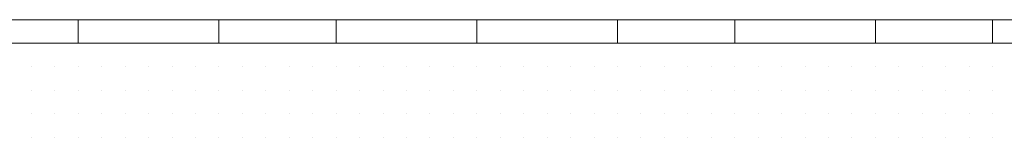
# Model space of a CAD drawing. Header units: metres. Extents: x 5.7 to 89.8, y 4 to 63.5.
# Tile 402 of 475: x 65.0668 to 65.4713, y 49.8094 to 49.8575. Entities that reach past the tile are written whole.
import ezdxf

# ---------------------------------------------------------------- set-up
doc = ezdxf.new("R2010")
doc.units = ezdxf.units.M
doc.header["$MEASUREMENT"] = 0
for name, color, linetype in [('PDF17_dim', 7, 'Continuous'), ('PDF17_hatch-borshi', 7, 'Continuous'), ('PDF17_kaff', 7, 'Continuous')]:
    doc.layers.add(name, color=color, linetype=linetype)

msp = doc.modelspace()

# ---------------------------------------------------------------- linework, layer by layer
at = {"layer": 'PDF17_dim', "lineweight": 20}
msp.add_lwpolyline([(65.09086, 49.85751), (65.09086, 49.85751)], dxfattribs=at)
at = {"layer": 'PDF17_hatch-borshi', "lineweight": 18}
for points in [[(65.0716, 49.84788), (65.0716, 49.84788)], [(65.08123, 49.84788), (65.08123, 49.84788)], [(65.08123, 49.84788), (65.08123, 49.84788)], [(65.08123, 49.84788), (65.08123, 49.84788)], [(65.09086, 49.84788), (65.09086, 49.84788)], [(65.09086, 49.84788), (65.09086, 49.84788)], [(65.10049, 49.84788), (65.10049, 49.84788)], [(65.11975, 49.84788), (65.11975, 49.84788)], [(65.12938, 49.84788), (65.12938, 49.84788)], [(65.14865, 49.84788), (65.14865, 49.84788)], [(65.15828, 49.84788), (65.15828, 49.84788)], [(65.16791, 49.84788), (65.16791, 49.84788)], [(65.17754, 49.84788), (65.17754, 49.84788)], [(65.18717, 49.84788), (65.18717, 49.84788)], [(65.18717, 49.84788), (65.18717, 49.84788)], [(65.1968, 49.84788), (65.1968, 49.84788)], [(65.1968, 49.84788), (65.1968, 49.84788)], [(65.1968, 49.84788), (65.1968, 49.84788)], [(65.21607, 49.84788), (65.21607, 49.84788)], [(65.2257, 49.84788), (65.2257, 49.84788)], [(65.23533, 49.84788), (65.23533, 49.84788)], [(65.24496, 49.84788), (65.24496, 49.84788)], [(65.25459, 49.84788), (65.25459, 49.84788)], [(65.26422, 49.84788), (65.26422, 49.84788)], [(65.26422, 49.84788), (65.26422, 49.84788)], [(65.28348, 49.84788), (65.28348, 49.84788)], [(65.28348, 49.84788), (65.28348, 49.84788)], [(65.28348, 49.84788), (65.28348, 49.84788)], [(65.29312, 49.84788), (65.29312, 49.84788)], [(65.30275, 49.84788), (65.30275, 49.84788)], [(65.31238, 49.84788), (65.31238, 49.84788)], [(65.32201, 49.84788), (65.32201, 49.84788)], [(65.33164, 49.84788), (65.33164, 49.84788)], [(65.33164, 49.84788), (65.33164, 49.84788)], [(65.34127, 49.84788), (65.34127, 49.84788)], [(65.3509, 49.84788), (65.3509, 49.84788)], [(65.3509, 49.84788), (65.3509, 49.84788)], [(65.37016, 49.84788), (65.37016, 49.84788)], [(65.37016, 49.84788), (65.37016, 49.84788)], [(65.3798, 49.84788), (65.3798, 49.84788)], [(65.3798, 49.84788), (65.3798, 49.84788)], [(65.38943, 49.84788), (65.38943, 49.84788)], [(65.39906, 49.84788), (65.39906, 49.84788)], [(65.39906, 49.84788), (65.39906, 49.84788)], [(65.39906, 49.84788), (65.39906, 49.84788)], [(65.40869, 49.84788), (65.40869, 49.84788)], [(65.41832, 49.84788), (65.41832, 49.84788)], [(65.42795, 49.84788), (65.42795, 49.84788)], [(65.43758, 49.84788), (65.43758, 49.84788)], [(65.43758, 49.84788), (65.43758, 49.84788)], [(65.44721, 49.84788), (65.44721, 49.84788)], [(65.44721, 49.84788), (65.44721, 49.84788)], [(65.46648, 49.84788), (65.46648, 49.84788)], [(65.0716, 49.83825), (65.0716, 49.83825)], [(65.0716, 49.83825), (65.0716, 49.83825)], [(65.0716, 49.83825), (65.0716, 49.83825)], [(65.08123, 49.83825), (65.08123, 49.83825)], [(65.08123, 49.83825), (65.08123, 49.83825)], [(65.08123, 49.83825), (65.08123, 49.83825)], [(65.09086, 49.83825), (65.09086, 49.83825)], [(65.09086, 49.83825), (65.09086, 49.83825)], [(65.10049, 49.83825), (65.10049, 49.83825)], [(65.10049, 49.83825), (65.10049, 49.83825)], [(65.11012, 49.83825), (65.11012, 49.83825)], [(65.11012, 49.83825), (65.11012, 49.83825)], [(65.11012, 49.83825), (65.11012, 49.83825)], [(65.11975, 49.83825), (65.11975, 49.83825)], [(65.11975, 49.83825), (65.11975, 49.83825)], [(65.11975, 49.83825), (65.11975, 49.83825)], [(65.12938, 49.83825), (65.12938, 49.83825)], [(65.12938, 49.83825), (65.12938, 49.83825)], [(65.12938, 49.83825), (65.12938, 49.83825)], [(65.12938, 49.83825), (65.12938, 49.83825)], [(65.13902, 49.83825), (65.13902, 49.83825)], [(65.13902, 49.83825), (65.13902, 49.83825)], [(65.13902, 49.83825), (65.13902, 49.83825)], [(65.13902, 49.83825), (65.13902, 49.83825)], [(65.14865, 49.83825), (65.14865, 49.83825)], [(65.14865, 49.83825), (65.14865, 49.83825)], [(65.14865, 49.83825), (65.14865, 49.83825)], [(65.14865, 49.83825), (65.14865, 49.83825)], [(65.15828, 49.83825), (65.15828, 49.83825)], [(65.15828, 49.83825), (65.15828, 49.83825)], [(65.15828, 49.83825), (65.15828, 49.83825)], [(65.15828, 49.83825), (65.15828, 49.83825)], [(65.15828, 49.83825), (65.15828, 49.83825)], [(65.16791, 49.83825), (65.16791, 49.83825)], [(65.16791, 49.83825), (65.16791, 49.83825)], [(65.16791, 49.83825), (65.16791, 49.83825)], [(65.17754, 49.83825), (65.17754, 49.83825)], [(65.17754, 49.83825), (65.17754, 49.83825)], [(65.17754, 49.83825), (65.17754, 49.83825)], [(65.18717, 49.83825), (65.18717, 49.83825)], [(65.18717, 49.83825), (65.18717, 49.83825)], [(65.18717, 49.83825), (65.18717, 49.83825)], [(65.1968, 49.83825), (65.1968, 49.83825)], [(65.1968, 49.83825), (65.1968, 49.83825)], [(65.20643, 49.83825), (65.20643, 49.83825)], [(65.20643, 49.83825), (65.20643, 49.83825)], [(65.20643, 49.83825), (65.20643, 49.83825)], [(65.21607, 49.83825), (65.21607, 49.83825)], [(65.21607, 49.83825), (65.21607, 49.83825)], [(65.21607, 49.83825), (65.21607, 49.83825)], [(65.21607, 49.83825), (65.21607, 49.83825)], [(65.21607, 49.83825), (65.21607, 49.83825)], [(65.2257, 49.83825), (65.2257, 49.83825)], [(65.2257, 49.83825), (65.2257, 49.83825)], [(65.2257, 49.83825), (65.2257, 49.83825)], [(65.2257, 49.83825), (65.2257, 49.83825)], [(65.23533, 49.83825), (65.23533, 49.83825)], [(65.23533, 49.83825), (65.23533, 49.83825)], [(65.23533, 49.83825), (65.23533, 49.83825)], [(65.24496, 49.83825), (65.24496, 49.83825)], [(65.24496, 49.83825), (65.24496, 49.83825)], [(65.24496, 49.83825), (65.24496, 49.83825)], [(65.24496, 49.83825), (65.24496, 49.83825)], [(65.25459, 49.83825), (65.25459, 49.83825)], [(65.25459, 49.83825), (65.25459, 49.83825)], [(65.25459, 49.83825), (65.25459, 49.83825)], [(65.26422, 49.83825), (65.26422, 49.83825)], [(65.26422, 49.83825), (65.26422, 49.83825)], [(65.26422, 49.83825), (65.26422, 49.83825)], [(65.27385, 49.83825), (65.27385, 49.83825)], [(65.27385, 49.83825), (65.27385, 49.83825)], [(65.27385, 49.83825), (65.27385, 49.83825)], [(65.27385, 49.83825), (65.27385, 49.83825)], [(65.28348, 49.83825), (65.28348, 49.83825)], [(65.28348, 49.83825), (65.28348, 49.83825)], [(65.28348, 49.83825), (65.28348, 49.83825)], [(65.28348, 49.83825), (65.28348, 49.83825)], [(65.29312, 49.83825), (65.29312, 49.83825)], [(65.29312, 49.83825), (65.29312, 49.83825)], [(65.29312, 49.83825), (65.29312, 49.83825)], [(65.30275, 49.83825), (65.30275, 49.83825)], [(65.31238, 49.83825), (65.31238, 49.83825)], [(65.31238, 49.83825), (65.31238, 49.83825)], [(65.31238, 49.83825), (65.31238, 49.83825)], [(65.32201, 49.83825), (65.32201, 49.83825)], [(65.32201, 49.83825), (65.32201, 49.83825)], [(65.33164, 49.83825), (65.33164, 49.83825)], [(65.33164, 49.83825), (65.33164, 49.83825)], [(65.33164, 49.83825), (65.33164, 49.83825)], [(65.33164, 49.83825), (65.33164, 49.83825)], [(65.34127, 49.83825), (65.34127, 49.83825)], [(65.34127, 49.83825), (65.34127, 49.83825)], [(65.3509, 49.83825), (65.3509, 49.83825)], [(65.3509, 49.83825), (65.3509, 49.83825)], [(65.3509, 49.83825), (65.3509, 49.83825)], [(65.3509, 49.83825), (65.3509, 49.83825)], [(65.36053, 49.83825), (65.36053, 49.83825)], [(65.36053, 49.83825), (65.36053, 49.83825)], [(65.36053, 49.83825), (65.36053, 49.83825)], [(65.36053, 49.83825), (65.36053, 49.83825)], [(65.37016, 49.83825), (65.37016, 49.83825)], [(65.37016, 49.83825), (65.37016, 49.83825)], [(65.37016, 49.83825), (65.37016, 49.83825)], [(65.3798, 49.83825), (65.3798, 49.83825)], [(65.3798, 49.83825), (65.3798, 49.83825)], [(65.3798, 49.83825), (65.3798, 49.83825)], [(65.3798, 49.83825), (65.3798, 49.83825)], [(65.38943, 49.83825), (65.38943, 49.83825)], [(65.38943, 49.83825), (65.38943, 49.83825)], [(65.39906, 49.83825), (65.39906, 49.83825)], [(65.39906, 49.83825), (65.39906, 49.83825)], [(65.39906, 49.83825), (65.39906, 49.83825)], [(65.40869, 49.83825), (65.40869, 49.83825)], [(65.40869, 49.83825), (65.40869, 49.83825)], [(65.41832, 49.83825), (65.41832, 49.83825)], [(65.41832, 49.83825), (65.41832, 49.83825)], [(65.41832, 49.83825), (65.41832, 49.83825)], [(65.42795, 49.83825), (65.42795, 49.83825)], [(65.42795, 49.83825), (65.42795, 49.83825)], [(65.42795, 49.83825), (65.42795, 49.83825)], [(65.43758, 49.83825), (65.43758, 49.83825)], [(65.43758, 49.83825), (65.43758, 49.83825)], [(65.43758, 49.83825), (65.43758, 49.83825)], [(65.44721, 49.83825), (65.44721, 49.83825)], [(65.44721, 49.83825), (65.44721, 49.83825)], [(65.44721, 49.83825), (65.44721, 49.83825)], [(65.44721, 49.83825), (65.44721, 49.83825)], [(65.45685, 49.83825), (65.45685, 49.83825)], [(65.45685, 49.83825), (65.45685, 49.83825)], [(65.45685, 49.83825), (65.45685, 49.83825)], [(65.46648, 49.83825), (65.46648, 49.83825)], [(65.46648, 49.83825), (65.46648, 49.83825)], [(65.46648, 49.83825), (65.46648, 49.83825)], [(65.46648, 49.83825), (65.46648, 49.83825)], [(65.0716, 49.82862), (65.0716, 49.82862)], [(65.0716, 49.82862), (65.0716, 49.82862)], [(65.0716, 49.82862), (65.0716, 49.82862)], [(65.0716, 49.82862), (65.0716, 49.82862)], [(65.08123, 49.82862), (65.08123, 49.82862)], [(65.08123, 49.82862), (65.08123, 49.82862)], [(65.09086, 49.82862), (65.09086, 49.82862)], [(65.09086, 49.82862), (65.09086, 49.82862)], [(65.09086, 49.82862), (65.09086, 49.82862)], [(65.09086, 49.82862), (65.09086, 49.82862)], [(65.10049, 49.82862), (65.10049, 49.82862)], [(65.10049, 49.82862), (65.10049, 49.82862)], [(65.10049, 49.82862), (65.10049, 49.82862)], [(65.11012, 49.82862), (65.11012, 49.82862)], [(65.11012, 49.82862), (65.11012, 49.82862)], [(65.11975, 49.82862), (65.11975, 49.82862)], [(65.11975, 49.82862), (65.11975, 49.82862)], [(65.12938, 49.82862), (65.12938, 49.82862)], [(65.12938, 49.82862), (65.12938, 49.82862)], [(65.13902, 49.82862), (65.13902, 49.82862)], [(65.13902, 49.82862), (65.13902, 49.82862)], [(65.13902, 49.82862), (65.13902, 49.82862)], [(65.13902, 49.82862), (65.13902, 49.82862)], [(65.14865, 49.82862), (65.14865, 49.82862)], [(65.14865, 49.82862), (65.14865, 49.82862)], [(65.14865, 49.82862), (65.14865, 49.82862)], [(65.15828, 49.82862), (65.15828, 49.82862)], [(65.15828, 49.82862), (65.15828, 49.82862)], [(65.15828, 49.82862), (65.15828, 49.82862)], [(65.15828, 49.82862), (65.15828, 49.82862)], [(65.16791, 49.82862), (65.16791, 49.82862)], [(65.16791, 49.82862), (65.16791, 49.82862)], [(65.16791, 49.82862), (65.16791, 49.82862)], [(65.17754, 49.82862), (65.17754, 49.82862)], [(65.17754, 49.82862), (65.17754, 49.82862)], [(65.17754, 49.82862), (65.17754, 49.82862)], [(65.18717, 49.82862), (65.18717, 49.82862)], [(65.18717, 49.82862), (65.18717, 49.82862)], [(65.18717, 49.82862), (65.18717, 49.82862)], [(65.18717, 49.82862), (65.18717, 49.82862)], [(65.1968, 49.82862), (65.1968, 49.82862)], [(65.1968, 49.82862), (65.1968, 49.82862)], [(65.1968, 49.82862), (65.1968, 49.82862)], [(65.20643, 49.82862), (65.20643, 49.82862)], [(65.20643, 49.82862), (65.20643, 49.82862)], [(65.20643, 49.82862), (65.20643, 49.82862)], [(65.21607, 49.82862), (65.21607, 49.82862)], [(65.21607, 49.82862), (65.21607, 49.82862)], [(65.21607, 49.82862), (65.21607, 49.82862)], [(65.2257, 49.82862), (65.2257, 49.82862)], [(65.2257, 49.82862), (65.2257, 49.82862)], [(65.2257, 49.82862), (65.2257, 49.82862)], [(65.23533, 49.82862), (65.23533, 49.82862)], [(65.23533, 49.82862), (65.23533, 49.82862)], [(65.23533, 49.82862), (65.23533, 49.82862)], [(65.24496, 49.82862), (65.24496, 49.82862)], [(65.24496, 49.82862), (65.24496, 49.82862)], [(65.24496, 49.82862), (65.24496, 49.82862)], [(65.24496, 49.82862), (65.24496, 49.82862)], [(65.24496, 49.82862), (65.24496, 49.82862)], [(65.25459, 49.82862), (65.25459, 49.82862)], [(65.25459, 49.82862), (65.25459, 49.82862)], [(65.25459, 49.82862), (65.25459, 49.82862)], [(65.26422, 49.82862), (65.26422, 49.82862)], [(65.26422, 49.82862), (65.26422, 49.82862)], [(65.26422, 49.82862), (65.26422, 49.82862)], [(65.26422, 49.82862), (65.26422, 49.82862)], [(65.27385, 49.82862), (65.27385, 49.82862)], [(65.27385, 49.82862), (65.27385, 49.82862)], [(65.27385, 49.82862), (65.27385, 49.82862)], [(65.28348, 49.82862), (65.28348, 49.82862)], [(65.28348, 49.82862), (65.28348, 49.82862)], [(65.28348, 49.82862), (65.28348, 49.82862)], [(65.28348, 49.82862), (65.28348, 49.82862)], [(65.28348, 49.82862), (65.28348, 49.82862)], [(65.29312, 49.82862), (65.29312, 49.82862)], [(65.29312, 49.82862), (65.29312, 49.82862)], [(65.30275, 49.82862), (65.30275, 49.82862)], [(65.30275, 49.82862), (65.30275, 49.82862)], [(65.30275, 49.82862), (65.30275, 49.82862)], [(65.30275, 49.82862), (65.30275, 49.82862)], [(65.30275, 49.82862), (65.30275, 49.82862)], [(65.31238, 49.82862), (65.31238, 49.82862)], [(65.31238, 49.82862), (65.31238, 49.82862)], [(65.31238, 49.82862), (65.31238, 49.82862)], [(65.32201, 49.82862), (65.32201, 49.82862)], [(65.32201, 49.82862), (65.32201, 49.82862)], [(65.32201, 49.82862), (65.32201, 49.82862)], [(65.33164, 49.82862), (65.33164, 49.82862)], [(65.33164, 49.82862), (65.33164, 49.82862)], [(65.34127, 49.82862), (65.34127, 49.82862)], [(65.34127, 49.82862), (65.34127, 49.82862)], [(65.34127, 49.82862), (65.34127, 49.82862)], [(65.3509, 49.82862), (65.3509, 49.82862)], [(65.3509, 49.82862), (65.3509, 49.82862)], [(65.3509, 49.82862), (65.3509, 49.82862)], [(65.3509, 49.82862), (65.3509, 49.82862)], [(65.3509, 49.82862), (65.3509, 49.82862)], [(65.36053, 49.82862), (65.36053, 49.82862)], [(65.36053, 49.82862), (65.36053, 49.82862)], [(65.36053, 49.82862), (65.36053, 49.82862)], [(65.37016, 49.82862), (65.37016, 49.82862)], [(65.37016, 49.82862), (65.37016, 49.82862)], [(65.37016, 49.82862), (65.37016, 49.82862)], [(65.37016, 49.82862), (65.37016, 49.82862)], [(65.37016, 49.82862), (65.37016, 49.82862)], [(65.3798, 49.82862), (65.3798, 49.82862)], [(65.3798, 49.82862), (65.3798, 49.82862)], [(65.3798, 49.82862), (65.3798, 49.82862)], [(65.3798, 49.82862), (65.3798, 49.82862)], [(65.38943, 49.82862), (65.38943, 49.82862)], [(65.38943, 49.82862), (65.38943, 49.82862)], [(65.38943, 49.82862), (65.38943, 49.82862)], [(65.38943, 49.82862), (65.38943, 49.82862)], [(65.39906, 49.82862), (65.39906, 49.82862)], [(65.39906, 49.82862), (65.39906, 49.82862)], [(65.39906, 49.82862), (65.39906, 49.82862)], [(65.40869, 49.82862), (65.40869, 49.82862)], [(65.40869, 49.82862), (65.40869, 49.82862)], [(65.40869, 49.82862), (65.40869, 49.82862)], [(65.41832, 49.82862), (65.41832, 49.82862)], [(65.41832, 49.82862), (65.41832, 49.82862)], [(65.41832, 49.82862), (65.41832, 49.82862)], [(65.41832, 49.82862), (65.41832, 49.82862)], [(65.42795, 49.82862), (65.42795, 49.82862)], [(65.42795, 49.82862), (65.42795, 49.82862)], [(65.42795, 49.82862), (65.42795, 49.82862)], [(65.43758, 49.82862), (65.43758, 49.82862)], [(65.43758, 49.82862), (65.43758, 49.82862)], [(65.43758, 49.82862), (65.43758, 49.82862)], [(65.44721, 49.82862), (65.44721, 49.82862)], [(65.44721, 49.82862), (65.44721, 49.82862)], [(65.44721, 49.82862), (65.44721, 49.82862)], [(65.45685, 49.82862), (65.45685, 49.82862)], [(65.45685, 49.82862), (65.45685, 49.82862)], [(65.45685, 49.82862), (65.45685, 49.82862)], [(65.45685, 49.82862), (65.45685, 49.82862)], [(65.46648, 49.82862), (65.46648, 49.82862)], [(65.46648, 49.82862), (65.46648, 49.82862)], [(65.46648, 49.82862), (65.46648, 49.82862)], [(65.46648, 49.82862), (65.46648, 49.82862)], [(65.0716, 49.81899), (65.0716, 49.81899)], [(65.0716, 49.81899), (65.0716, 49.81899)], [(65.0716, 49.81899), (65.0716, 49.81899)], [(65.0716, 49.81899), (65.0716, 49.81899)], [(65.08123, 49.81899), (65.08123, 49.81899)], [(65.08123, 49.81899), (65.08123, 49.81899)], [(65.08123, 49.81899), (65.08123, 49.81899)], [(65.08123, 49.81899), (65.08123, 49.81899)], [(65.09086, 49.81899), (65.09086, 49.81899)], [(65.09086, 49.81899), (65.09086, 49.81899)], [(65.10049, 49.81899), (65.10049, 49.81899)], [(65.10049, 49.81899), (65.10049, 49.81899)], [(65.10049, 49.81899), (65.10049, 49.81899)], [(65.10049, 49.81899), (65.10049, 49.81899)], [(65.11012, 49.81899), (65.11012, 49.81899)], [(65.11012, 49.81899), (65.11012, 49.81899)], [(65.11012, 49.81899), (65.11012, 49.81899)], [(65.11012, 49.81899), (65.11012, 49.81899)], [(65.11975, 49.81899), (65.11975, 49.81899)], [(65.11975, 49.81899), (65.11975, 49.81899)], [(65.11975, 49.81899), (65.11975, 49.81899)], [(65.11975, 49.81899), (65.11975, 49.81899)], [(65.12938, 49.81899), (65.12938, 49.81899)], [(65.12938, 49.81899), (65.12938, 49.81899)], [(65.12938, 49.81899), (65.12938, 49.81899)], [(65.12938, 49.81899), (65.12938, 49.81899)], [(65.13902, 49.81899), (65.13902, 49.81899)], [(65.13902, 49.81899), (65.13902, 49.81899)], [(65.13902, 49.81899), (65.13902, 49.81899)], [(65.13902, 49.81899), (65.13902, 49.81899)], [(65.14865, 49.81899), (65.14865, 49.81899)], [(65.14865, 49.81899), (65.14865, 49.81899)], [(65.14865, 49.81899), (65.14865, 49.81899)], [(65.15828, 49.81899), (65.15828, 49.81899)], [(65.15828, 49.81899), (65.15828, 49.81899)], [(65.15828, 49.81899), (65.15828, 49.81899)], [(65.16791, 49.81899), (65.16791, 49.81899)], [(65.16791, 49.81899), (65.16791, 49.81899)], [(65.16791, 49.81899), (65.16791, 49.81899)], [(65.17754, 49.81899), (65.17754, 49.81899)], [(65.17754, 49.81899), (65.17754, 49.81899)], [(65.17754, 49.81899), (65.17754, 49.81899)], [(65.17754, 49.81899), (65.17754, 49.81899)], [(65.18717, 49.81899), (65.18717, 49.81899)], [(65.18717, 49.81899), (65.18717, 49.81899)], [(65.18717, 49.81899), (65.18717, 49.81899)], [(65.18717, 49.81899), (65.18717, 49.81899)], [(65.18717, 49.81899), (65.18717, 49.81899)], [(65.1968, 49.81899), (65.1968, 49.81899)], [(65.1968, 49.81899), (65.1968, 49.81899)], [(65.1968, 49.81899), (65.1968, 49.81899)], [(65.20643, 49.81899), (65.20643, 49.81899)], [(65.20643, 49.81899), (65.20643, 49.81899)], [(65.20643, 49.81899), (65.20643, 49.81899)], [(65.20643, 49.81899), (65.20643, 49.81899)], [(65.21607, 49.81899), (65.21607, 49.81899)], [(65.21607, 49.81899), (65.21607, 49.81899)], [(65.21607, 49.81899), (65.21607, 49.81899)], [(65.21607, 49.81899), (65.21607, 49.81899)], [(65.2257, 49.81899), (65.2257, 49.81899)], [(65.2257, 49.81899), (65.2257, 49.81899)], [(65.2257, 49.81899), (65.2257, 49.81899)], [(65.2257, 49.81899), (65.2257, 49.81899)], [(65.23533, 49.81899), (65.23533, 49.81899)], [(65.23533, 49.81899), (65.23533, 49.81899)], [(65.23533, 49.81899), (65.23533, 49.81899)], [(65.23533, 49.81899), (65.23533, 49.81899)], [(65.24496, 49.81899), (65.24496, 49.81899)], [(65.24496, 49.81899), (65.24496, 49.81899)], [(65.24496, 49.81899), (65.24496, 49.81899)], [(65.24496, 49.81899), (65.24496, 49.81899)], [(65.24496, 49.81899), (65.24496, 49.81899)], [(65.25459, 49.81899), (65.25459, 49.81899)], [(65.25459, 49.81899), (65.25459, 49.81899)], [(65.25459, 49.81899), (65.25459, 49.81899)], [(65.26422, 49.81899), (65.26422, 49.81899)], [(65.26422, 49.81899), (65.26422, 49.81899)], [(65.26422, 49.81899), (65.26422, 49.81899)], [(65.27385, 49.81899), (65.27385, 49.81899)], [(65.27385, 49.81899), (65.27385, 49.81899)], [(65.27385, 49.81899), (65.27385, 49.81899)], [(65.27385, 49.81899), (65.27385, 49.81899)], [(65.28348, 49.81899), (65.28348, 49.81899)], [(65.28348, 49.81899), (65.28348, 49.81899)], [(65.28348, 49.81899), (65.28348, 49.81899)], [(65.29312, 49.81899), (65.29312, 49.81899)], [(65.29312, 49.81899), (65.29312, 49.81899)], [(65.29312, 49.81899), (65.29312, 49.81899)], [(65.29312, 49.81899), (65.29312, 49.81899)], [(65.30275, 49.81899), (65.30275, 49.81899)], [(65.30275, 49.81899), (65.30275, 49.81899)], [(65.30275, 49.81899), (65.30275, 49.81899)], [(65.31238, 49.81899), (65.31238, 49.81899)], [(65.31238, 49.81899), (65.31238, 49.81899)], [(65.31238, 49.81899), (65.31238, 49.81899)], [(65.31238, 49.81899), (65.31238, 49.81899)], [(65.32201, 49.81899), (65.32201, 49.81899)], [(65.32201, 49.81899), (65.32201, 49.81899)], [(65.32201, 49.81899), (65.32201, 49.81899)], [(65.33164, 49.81899), (65.33164, 49.81899)], [(65.33164, 49.81899), (65.33164, 49.81899)], [(65.33164, 49.81899), (65.33164, 49.81899)], [(65.33164, 49.81899), (65.33164, 49.81899)], [(65.34127, 49.81899), (65.34127, 49.81899)], [(65.34127, 49.81899), (65.34127, 49.81899)], [(65.34127, 49.81899), (65.34127, 49.81899)], [(65.34127, 49.81899), (65.34127, 49.81899)], [(65.3509, 49.81899), (65.3509, 49.81899)], [(65.3509, 49.81899), (65.3509, 49.81899)], [(65.3509, 49.81899), (65.3509, 49.81899)], [(65.3509, 49.81899), (65.3509, 49.81899)], [(65.36053, 49.81899), (65.36053, 49.81899)], [(65.36053, 49.81899), (65.36053, 49.81899)], [(65.36053, 49.81899), (65.36053, 49.81899)], [(65.37016, 49.81899), (65.37016, 49.81899)], [(65.37016, 49.81899), (65.37016, 49.81899)], [(65.37016, 49.81899), (65.37016, 49.81899)], [(65.3798, 49.81899), (65.3798, 49.81899)], [(65.3798, 49.81899), (65.3798, 49.81899)], [(65.3798, 49.81899), (65.3798, 49.81899)], [(65.38943, 49.81899), (65.38943, 49.81899)], [(65.38943, 49.81899), (65.38943, 49.81899)], [(65.38943, 49.81899), (65.38943, 49.81899)], [(65.39906, 49.81899), (65.39906, 49.81899)], [(65.39906, 49.81899), (65.39906, 49.81899)], [(65.39906, 49.81899), (65.39906, 49.81899)], [(65.39906, 49.81899), (65.39906, 49.81899)], [(65.39906, 49.81899), (65.39906, 49.81899)], [(65.40869, 49.81899), (65.40869, 49.81899)], [(65.40869, 49.81899), (65.40869, 49.81899)], [(65.40869, 49.81899), (65.40869, 49.81899)], [(65.41832, 49.81899), (65.41832, 49.81899)], [(65.41832, 49.81899), (65.41832, 49.81899)], [(65.41832, 49.81899), (65.41832, 49.81899)], [(65.41832, 49.81899), (65.41832, 49.81899)], [(65.42795, 49.81899), (65.42795, 49.81899)], [(65.42795, 49.81899), (65.42795, 49.81899)], [(65.42795, 49.81899), (65.42795, 49.81899)], [(65.42795, 49.81899), (65.42795, 49.81899)], [(65.43758, 49.81899), (65.43758, 49.81899)], [(65.43758, 49.81899), (65.43758, 49.81899)], [(65.43758, 49.81899), (65.43758, 49.81899)], [(65.44721, 49.81899), (65.44721, 49.81899)], [(65.44721, 49.81899), (65.44721, 49.81899)], [(65.44721, 49.81899), (65.44721, 49.81899)], [(65.44721, 49.81899), (65.44721, 49.81899)], [(65.44721, 49.81899), (65.44721, 49.81899)], [(65.45685, 49.81899), (65.45685, 49.81899)], [(65.45685, 49.81899), (65.45685, 49.81899)], [(65.45685, 49.81899), (65.45685, 49.81899)], [(65.45685, 49.81899), (65.45685, 49.81899)], [(65.46648, 49.81899), (65.46648, 49.81899)], [(65.46648, 49.81899), (65.46648, 49.81899)], [(65.46648, 49.81899), (65.46648, 49.81899)], [(65.0716, 49.80936), (65.0716, 49.80936)], [(65.0716, 49.80936), (65.0716, 49.80936)], [(65.0716, 49.80936), (65.0716, 49.80936)], [(65.08123, 49.80936), (65.08123, 49.80936)], [(65.08123, 49.80936), (65.08123, 49.80936)], [(65.08123, 49.80936), (65.08123, 49.80936)], [(65.09086, 49.80936), (65.09086, 49.80936)], [(65.09086, 49.80936), (65.09086, 49.80936)], [(65.09086, 49.80936), (65.09086, 49.80936)], [(65.10049, 49.80936), (65.10049, 49.80936)], [(65.10049, 49.80936), (65.10049, 49.80936)], [(65.10049, 49.80936), (65.10049, 49.80936)], [(65.11012, 49.80936), (65.11012, 49.80936)], [(65.11012, 49.80936), (65.11012, 49.80936)], [(65.11012, 49.80936), (65.11012, 49.80936)], [(65.11012, 49.80936), (65.11012, 49.80936)], [(65.11975, 49.80936), (65.11975, 49.80936)], [(65.11975, 49.80936), (65.11975, 49.80936)], [(65.12938, 49.80936), (65.12938, 49.80936)], [(65.12938, 49.80936), (65.12938, 49.80936)], [(65.12938, 49.80936), (65.12938, 49.80936)], [(65.13902, 49.80936), (65.13902, 49.80936)], [(65.13902, 49.80936), (65.13902, 49.80936)], [(65.13902, 49.80936), (65.13902, 49.80936)], [(65.13902, 49.80936), (65.13902, 49.80936)], [(65.14865, 49.80936), (65.14865, 49.80936)], [(65.14865, 49.80936), (65.14865, 49.80936)], [(65.14865, 49.80936), (65.14865, 49.80936)], [(65.15828, 49.80936), (65.15828, 49.80936)], [(65.15828, 49.80936), (65.15828, 49.80936)], [(65.15828, 49.80936), (65.15828, 49.80936)], [(65.15828, 49.80936), (65.15828, 49.80936)], [(65.16791, 49.80936), (65.16791, 49.80936)], [(65.16791, 49.80936), (65.16791, 49.80936)], [(65.16791, 49.80936), (65.16791, 49.80936)], [(65.17754, 49.80936), (65.17754, 49.80936)], [(65.18717, 49.80936), (65.18717, 49.80936)], [(65.18717, 49.80936), (65.18717, 49.80936)], [(65.1968, 49.80936), (65.1968, 49.80936)], [(65.1968, 49.80936), (65.1968, 49.80936)], [(65.20643, 49.80936), (65.20643, 49.80936)], [(65.20643, 49.80936), (65.20643, 49.80936)], [(65.20643, 49.80936), (65.20643, 49.80936)], [(65.21607, 49.80936), (65.21607, 49.80936)], [(65.21607, 49.80936), (65.21607, 49.80936)], [(65.21607, 49.80936), (65.21607, 49.80936)], [(65.21607, 49.80936), (65.21607, 49.80936)], [(65.21607, 49.80936), (65.21607, 49.80936)], [(65.2257, 49.80936), (65.2257, 49.80936)], [(65.2257, 49.80936), (65.2257, 49.80936)], [(65.2257, 49.80936), (65.2257, 49.80936)], [(65.2257, 49.80936), (65.2257, 49.80936)], [(65.23533, 49.80936), (65.23533, 49.80936)], [(65.23533, 49.80936), (65.23533, 49.80936)], [(65.23533, 49.80936), (65.23533, 49.80936)], [(65.23533, 49.80936), (65.23533, 49.80936)], [(65.24496, 49.80936), (65.24496, 49.80936)], [(65.24496, 49.80936), (65.24496, 49.80936)], [(65.24496, 49.80936), (65.24496, 49.80936)], [(65.24496, 49.80936), (65.24496, 49.80936)], [(65.25459, 49.80936), (65.25459, 49.80936)], [(65.25459, 49.80936), (65.25459, 49.80936)], [(65.25459, 49.80936), (65.25459, 49.80936)], [(65.26422, 49.80936), (65.26422, 49.80936)], [(65.26422, 49.80936), (65.26422, 49.80936)], [(65.26422, 49.80936), (65.26422, 49.80936)], [(65.27385, 49.80936), (65.27385, 49.80936)], [(65.27385, 49.80936), (65.27385, 49.80936)], [(65.27385, 49.80936), (65.27385, 49.80936)], [(65.27385, 49.80936), (65.27385, 49.80936)], [(65.27385, 49.80936), (65.27385, 49.80936)], [(65.28348, 49.80936), (65.28348, 49.80936)], [(65.28348, 49.80936), (65.28348, 49.80936)], [(65.28348, 49.80936), (65.28348, 49.80936)], [(65.29312, 49.80936), (65.29312, 49.80936)], [(65.29312, 49.80936), (65.29312, 49.80936)], [(65.29312, 49.80936), (65.29312, 49.80936)], [(65.30275, 49.80936), (65.30275, 49.80936)], [(65.30275, 49.80936), (65.30275, 49.80936)], [(65.30275, 49.80936), (65.30275, 49.80936)], [(65.30275, 49.80936), (65.30275, 49.80936)], [(65.31238, 49.80936), (65.31238, 49.80936)], [(65.31238, 49.80936), (65.31238, 49.80936)], [(65.32201, 49.80936), (65.32201, 49.80936)], [(65.32201, 49.80936), (65.32201, 49.80936)], [(65.32201, 49.80936), (65.32201, 49.80936)], [(65.32201, 49.80936), (65.32201, 49.80936)], [(65.33164, 49.80936), (65.33164, 49.80936)], [(65.33164, 49.80936), (65.33164, 49.80936)], [(65.34127, 49.80936), (65.34127, 49.80936)], [(65.34127, 49.80936), (65.34127, 49.80936)], [(65.34127, 49.80936), (65.34127, 49.80936)], [(65.34127, 49.80936), (65.34127, 49.80936)], [(65.3509, 49.80936), (65.3509, 49.80936)], [(65.3509, 49.80936), (65.3509, 49.80936)], [(65.3509, 49.80936), (65.3509, 49.80936)], [(65.3509, 49.80936), (65.3509, 49.80936)], [(65.36053, 49.80936), (65.36053, 49.80936)], [(65.36053, 49.80936), (65.36053, 49.80936)], [(65.36053, 49.80936), (65.36053, 49.80936)], [(65.37016, 49.80936), (65.37016, 49.80936)], [(65.37016, 49.80936), (65.37016, 49.80936)], [(65.37016, 49.80936), (65.37016, 49.80936)], [(65.37016, 49.80936), (65.37016, 49.80936)], [(65.3798, 49.80936), (65.3798, 49.80936)], [(65.3798, 49.80936), (65.3798, 49.80936)], [(65.3798, 49.80936), (65.3798, 49.80936)], [(65.38943, 49.80936), (65.38943, 49.80936)], [(65.38943, 49.80936), (65.38943, 49.80936)], [(65.38943, 49.80936), (65.38943, 49.80936)], [(65.39906, 49.80936), (65.39906, 49.80936)], [(65.39906, 49.80936), (65.39906, 49.80936)], [(65.40869, 49.80936), (65.40869, 49.80936)], [(65.40869, 49.80936), (65.40869, 49.80936)], [(65.40869, 49.80936), (65.40869, 49.80936)], [(65.41832, 49.80936), (65.41832, 49.80936)], [(65.41832, 49.80936), (65.41832, 49.80936)], [(65.42795, 49.80936), (65.42795, 49.80936)], [(65.42795, 49.80936), (65.42795, 49.80936)], [(65.42795, 49.80936), (65.42795, 49.80936)], [(65.42795, 49.80936), (65.42795, 49.80936)], [(65.43758, 49.80936), (65.43758, 49.80936)], [(65.43758, 49.80936), (65.43758, 49.80936)], [(65.43758, 49.80936), (65.43758, 49.80936)], [(65.43758, 49.80936), (65.43758, 49.80936)], [(65.44721, 49.80936), (65.44721, 49.80936)], [(65.44721, 49.80936), (65.44721, 49.80936)], [(65.44721, 49.80936), (65.44721, 49.80936)], [(65.45685, 49.80936), (65.45685, 49.80936)], [(65.45685, 49.80936), (65.45685, 49.80936)], [(65.45685, 49.80936), (65.45685, 49.80936)], [(65.45685, 49.80936), (65.45685, 49.80936)], [(65.45685, 49.80936), (65.45685, 49.80936)], [(65.46648, 49.80936), (65.46648, 49.80936)], [(65.46648, 49.80936), (65.46648, 49.80936)]]:
    msp.add_lwpolyline(points, dxfattribs=at)
at = {"layer": 'PDF17_kaff', "lineweight": 20}
for points in [[(64.21442, 49.85751), (65.84209, 49.85751), (65.84209, 49.82862)], [(65.09086, 49.85751), (65.09086, 49.84788)], [(65.14865, 49.85751), (65.14865, 49.84788)], [(65.1968, 49.85751), (65.1968, 49.84788)], [(65.25459, 49.85751), (65.25459, 49.84788)], [(65.31238, 49.85751), (65.31238, 49.84788)], [(65.36053, 49.85751), (65.36053, 49.84788)], [(65.41832, 49.85751), (65.41832, 49.84788)], [(65.46648, 49.85751), (65.46648, 49.84788)], [(65.83246, 49.84788), (64.21442, 49.84788)]]:
    msp.add_lwpolyline(points, dxfattribs=at)

doc.saveas('drawing.dxf')
